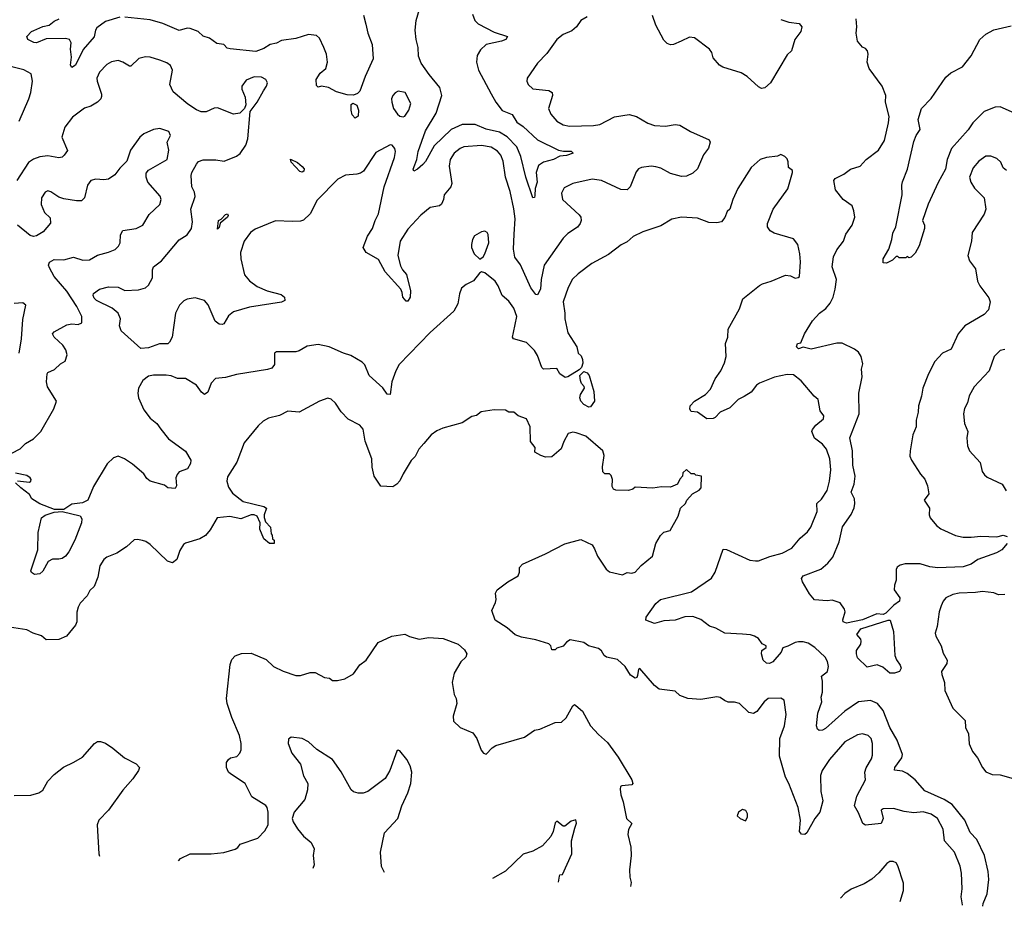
# Model space of a CAD drawing. Extents: x 1690054 to 1842981, y 782881 to 914114.
# Tile 437 of 656: x 1786840 to 1792991, y 785496 to 791040. Entities that reach past the tile are written whole.
import ezdxf

# ---------------------------------------------------------------- set-up
doc = ezdxf.new("R2010")
doc.units = 0

msp = doc.modelspace()

# ---------------------------------------------------------------- linework, layer by layer
at = {"layer": '0CON10XD'}
for points in [[(1789668.9, 791075), (1789682.9, 791035), (1789705, 791012.9), (1789805, 790962.5), (1789888, 790935), (1789876, 790915), (1789850, 790905), (1789753.3, 790885), (1789717.8, 790852.2), (1789697.1, 790815), (1789694.5, 790775), (1789705.5, 790725), (1789785, 790576), (1789814.3, 790525), (1789855, 790472.5), (1789916.1, 790446.1), (1789945, 790400), (1789985, 790372.2), (1790075, 790288.5), (1790205, 790224), (1790237.7, 790217.7), (1790285, 790217.5), (1790297.5, 790205), (1790255, 790191.2), (1790215, 790186.7), (1790175, 790165.6), (1790111.2, 790148.8), (1790082, 790128), (1790065.6, 790085), (1790072.1, 790025), (1790060, 789985), (1790058.9, 789941.1), (1790055, 789928.8), (1790045, 789926.2), (1790002.9, 790055), (1789971.3, 790185), (1789946.2, 790245), (1789885, 790307.2), (1789837.2, 790337.2), (1789755, 790355.5), (1789685, 790385.2), (1789605, 790384.2), (1789535, 790353.5), (1789428.7, 790251.3), (1789375, 790152.5), (1789359.2, 790135), (1789326, 790105), (1789303, 790093), (1789298.8, 790105), (1789308, 790132), (1789320.9, 790165), (1789328.8, 790215), (1789375.5, 790345), (1789442, 790455), (1789476.4, 790565), (1789464.8, 790614.8), (1789397.4, 790697.4), (1789348.9, 790768.9), (1789330.8, 790810.8), (1789330, 790865), (1789316.7, 790915), (1789311, 790975), (1789317.6, 791035), (1789337.3, 791105)], [(1787465, 791054.6), (1787375, 791027.5), (1787322.1, 790987.9), (1787313.8, 790975), (1787305, 790932.5), (1787236.7, 790853.3), (1787189.2, 790755), (1787165, 790740), (1787156.7, 790755), (1787164.3, 790805), (1787158.1, 790855), (1787162, 790895), (1787150, 790915), (1787125, 790922.5), (1787005, 790919.4), (1786945, 790894.6), (1786927.4, 790897.4), (1786890, 790915), (1786883.3, 790935), (1786912.5, 790965), (1786928.6, 790971.4), (1786985, 790996.5), (1787024.5, 791005.5), (1787055, 791030), (1787086.2, 791045)], [(1788987.6, 791067.6), (1789002.7, 791012.7), (1789014.5, 790955), (1789040.8, 790885), (1789048.5, 790795), (1788997.9, 790685), (1788965, 790593.3), (1788950.9, 790579.1), (1788925, 790567.8), (1788885, 790569.5), (1788819.2, 790589.2), (1788768.8, 790615), (1788725.8, 790624.2), (1788705, 790617.5), (1788695, 790627.5), (1788692.3, 790665), (1788716.4, 790705), (1788753.3, 790735), (1788762.1, 790775), (1788755.5, 790825), (1788740.5, 790865), (1788713.7, 790923.7), (1788695, 790940.6), (1788645, 790946.2), (1788565, 790921.5), (1788475, 790910.6), (1788445, 790892.1), (1788405, 790884.1), (1788365, 790860.3), (1788315, 790841.1), (1788155, 790858), (1788135, 790862.5), (1788115, 790884), (1788071.7, 790891.7), (1788025.6, 790925), (1787986.3, 790936.3), (1787954.2, 790965), (1787905.2, 790985.2), (1787885, 790986.8), (1787835, 790973.2), (1787734, 791015), (1787655, 791039.3), (1787496.3, 791056.3)], [(1790385, 791056.7), (1790345, 791034), (1790317.5, 790995), (1790289.1, 790970.9), (1790235, 790947.1), (1790195, 790915.8), (1790132.4, 790827.6), (1790075, 790768), (1790011.2, 790675), (1790008.8, 790655), (1790016, 790635), (1790045, 790607.5), (1790145, 790598.1), (1790166, 790585), (1790168.9, 790565), (1790144.4, 790485), (1790158.9, 790448.9), (1790194.6, 790404.6), (1790235, 790382.5), (1790275, 790373.8), (1790425, 790377.9), (1790465, 790385.4), (1790555, 790433.2), (1790647.1, 790447.1), (1790694, 790434), (1790765, 790393.6), (1790805, 790379.1), (1790875, 790374.4), (1790935, 790385.4), (1790965, 790380.6), (1791030.7, 790340.7), (1791147.7, 790287.7), (1791153.3, 790275), (1791142.7, 790237.3), (1791112, 790195), (1791075, 790106.7), (1791045, 790080), (1791005, 790062.5), (1790975, 790059.5), (1790905, 790078.2), (1790845, 790112.5), (1790815, 790120.5), (1790785, 790124.5), (1790724.5, 790115.5), (1790705, 790107.5), (1790690.6, 790089.4), (1790654.2, 789995), (1790634.4, 789975.6), (1790595, 789978.2), (1790475, 790033.6), (1790417.2, 790042.8), (1790295, 790015.5), (1790242.2, 789987.8), (1790225.7, 789955), (1790230, 789915), (1790335, 789820), (1790345.7, 789805), (1790348.1, 789785), (1790341.9, 789765), (1790325, 789742.5), (1790265, 789703.1), (1790235, 789673.1), (1790116.8, 789505), (1790096.7, 789415), (1790093.1, 789355), (1790075, 789318.8), (1790065, 789322), (1790033.7, 789363.7), (1789967.8, 789507.8), (1789933.6, 789555), (1789924.6, 789605), (1789929.8, 789699.8), (1789935.9, 789795), (1789927.6, 789857.6), (1789903.4, 789965), (1789874.7, 790055), (1789859.7, 790155), (1789845, 790192.9), (1789825, 790217.5), (1789785, 790242.5), (1789725, 790253.5), (1789615, 790244.5), (1789592.5, 790235), (1789554.3, 790205), (1789530, 790165), (1789523.2, 790123.2), (1789540, 790015), (1789534, 789995), (1789492, 789945), (1789488.1, 789915), (1789474.5, 789885.5), (1789463.4, 789876.6), (1789404.6, 789865.4), (1789345, 789816.9), (1789265, 789730), (1789217.3, 789655), (1789202.7, 789565), (1789219.2, 789500.8)], [(1791595, 791041.2), (1791645, 791023.8), (1791710, 791015), (1791726.7, 790995), (1791720, 790965), (1791683.3, 790915), (1791662.5, 790845), (1791635, 790820), (1791530, 790645), (1791495, 790614), (1791475, 790610), (1791455, 790620), (1791384.6, 790684.6), (1791347.9, 790707.9), (1791232.7, 790742.7), (1791212.5, 790755), (1791171.7, 790801.7), (1791163.3, 790835), (1791150, 790855), (1791055, 790926.2), (1791025, 790930), (1790972.5, 790905), (1790925, 790884), (1790905, 790882), (1790885, 790890), (1790865, 790912), (1790813.5, 791005), (1790793.6, 791065)], [(1793010, 787765), (1792975, 787726.2), (1792943.2, 787706.8), (1792825, 787664.2), (1792785, 787635.7), (1792735, 787620), (1792575, 787612.2), (1792525, 787618.1), (1792465, 787637.7), (1792372, 787638), (1792340, 787630), (1792322.6, 787617.4), (1792315, 787602.5), (1792315.8, 787535), (1792305.6, 787504.4), (1792303.1, 787475), (1792338, 787425), (1792337.1, 787405), (1792301, 787379), (1792251.7, 787328.3), (1792235, 787321.5), (1792195, 787325.6), (1792105, 787287.1), (1792005, 787267.5), (1791984.2, 787275), (1791982.4, 787287.6), (1791997.7, 787337.7), (1791993.8, 787355), (1791965, 787393.3), (1791915, 787410.8), (1791885, 787407.1), (1791805, 787412.9), (1791775, 787449.5), (1791729.4, 787525), (1791724.1, 787545.9), (1791735, 787563.3), (1791845.5, 787604.5), (1791888.3, 787641.7), (1791919.7, 787680.3), (1791958.7, 787775), (1791980.2, 787869.8), (1792034.6, 787945.4), (1792052.4, 787987.6), (1792057.9, 788015), (1792055.4, 788045), (1792035.4, 788085.4), (1792054, 788136), (1792060, 788185), (1792044.7, 788255), (1792042.7, 788345), (1792026.9, 788425), (1792085.4, 788575), (1792081.9, 788705), (1792102.6, 788807.4), (1792098.6, 788855), (1792107.2, 788887.2), (1792096.5, 788935), (1792080.2, 788960.2), (1792055, 788980.9), (1791977.7, 789017.7), (1791945, 789017.3), (1791785, 788979.5), (1791735, 788992.5), (1791705, 788982.5), (1791692.5, 788995), (1791700, 789015), (1791720, 789020), (1791742.5, 789075), (1791792.6, 789157.4), (1791837.5, 789205), (1791876.8, 789233.2), (1791903.1, 789266.9), (1791922.7, 789305), (1791934.7, 789355.3), (1791942.7, 789415), (1791915.2, 789495), (1791923.7, 789556.3), (1791945, 789600.8), (1791985.5, 789654.5), (1792001.3, 789698.7), (1792040.8, 789755), (1792056.9, 789805), (1792051.4, 789845), (1792040, 789875), (1791985, 789916.5), (1791935.6, 789975), (1791927.1, 790035), (1791935, 790047.1), (1791988.8, 790075), (1792030, 790105), (1792090, 790125), (1792128.8, 790165), (1792205, 790224.2), (1792243.1, 790285), (1792268.5, 790395), (1792271.4, 790435), (1792248.6, 790525), (1792252, 790565), (1792228.6, 790625), (1792147.1, 790735), (1792134.4, 790775), (1792140, 790825), (1792135.8, 790845.8), (1792125, 790860), (1792105, 790867.5), (1792073.8, 790905), (1792066.2, 790955), (1792070.8, 790995), (1792066.7, 791045)], [(1793091.7, 790438.3), (1792965.9, 790494.1), (1792935, 790492.5), (1792866.2, 790465), (1792795.5, 790395), (1792765, 790350.8), (1792661.5, 790235), (1792634.5, 790165), (1792623.9, 790105), (1792577.6, 790022.4), (1792516.2, 789886.2), (1792480, 789785), (1792492.5, 789755), (1792493.3, 789735), (1792460, 789625), (1792435, 789580), (1792410, 789555), (1792395, 789550), (1792385, 789560), (1792375, 789550), (1792335, 789550), (1792325, 789560), (1792315, 789560), (1792293, 789537), (1792255, 789517.5), (1792235, 789520), (1792233.8, 789543.8), (1792270, 789605), (1792289.2, 789665), (1792294.2, 789705), (1792312.5, 789745), (1792353.8, 789945), (1792350, 790005), (1792354.3, 790025.7), (1792385.6, 790105), (1792425, 790278.8), (1792440, 790315), (1792466.3, 790353.7), (1792452.7, 790415), (1792473.3, 790485), (1792535, 790546.8), (1792625, 790680.8), (1792657.5, 790707.5), (1792729.2, 790745), (1792785, 790813.8), (1792837.5, 790915), (1792875, 790949.2), (1792925, 790975.8), (1793035, 791000.8)], [(1789219.2, 789500.8), (1789232.2, 789475), (1789256.8, 789446.8), (1789282.2, 789345), (1789279.2, 789305), (1789265, 789280), (1789255, 789280), (1789233.3, 789305), (1789230, 789335), (1789220, 789355), (1789123.7, 789463.7), (1789080.5, 789540.5), (1789004, 789585), (1788985.8, 789615), (1789012.9, 789687.1), (1789044.6, 789735), (1789060.7, 789785), (1789081.6, 789825), (1789116.5, 789995), (1789181.5, 790178.5), (1789187.1, 790215), (1789183.9, 790233.9), (1789166.1, 790256.1), (1789155, 790256.7), (1789065, 790209.2), (1788987, 790093), (1788969.8, 790080.2), (1788945.4, 790074.6), (1788875, 790068.1), (1788828, 790042), (1788698.5, 789911.5), (1788654.6, 789825.4), (1788613, 789787), (1788595, 789779.5), (1788545, 789777.3), (1788438.6, 789781.4), (1788310.7, 789729.3), (1788281.2, 789708.8), (1788241.5, 789655), (1788219.5, 789585), (1788220.5, 789545), (1788244.5, 789445), (1788275, 789408.1), (1788322.4, 789372.4), (1788385, 789344.5), (1788472.4, 789322.4), (1788494, 789305), (1788496.2, 789285), (1788475, 789273.1), (1788275, 789241.8), (1788175, 789213.1), (1788145, 789187.5), (1788115, 789138.8), (1788105, 789133.8), (1788085, 789135.8), (1788060, 789155), (1788017.4, 789257.4), (1787995, 789284.4), (1787935, 789300.9), (1787885, 789292.1), (1787865, 789281.8), (1787838.8, 789255), (1787813.1, 789205), (1787791.4, 789055), (1787776.6, 789023.4), (1787765, 789014.2), (1787712.2, 789012.2), (1787645, 788988.4), (1787596.3, 788983.7), (1787473, 789095), (1787463.1, 789125), (1787468.6, 789168.6), (1787455.4, 789205.4), (1787416.6, 789236.6), (1787320, 789285), (1787305, 789298.6), (1787298.1, 789315), (1787301.5, 789328.5), (1787337.5, 789355), (1787395, 789370.6), (1787455, 789367.1), (1787496, 789346), (1787581.1, 789351.1), (1787625, 789363.5), (1787645, 789380.6), (1787668.9, 789425), (1787669.5, 789475), (1787675.7, 789495), (1787725, 789532.9), (1787835.7, 789664.3), (1787885.8, 789694.2), (1787912.1, 789735), (1787918.6, 789775), (1787909.2, 789855), (1787935.3, 789935.3), (1787931.1, 789961.1), (1787915.4, 789995), (1787911.9, 790065), (1787915.5, 790085), (1787943.8, 790136.2), (1787957.4, 790152.6), (1787985.5, 790164.5), (1788065, 790163.5), (1788117.5, 790155), (1788193.6, 790186.4), (1788217.2, 790202.8), (1788252.5, 790255), (1788265.6, 790295), (1788278.8, 790465), (1788324.2, 790525), (1788363.8, 790595), (1788382.5, 790625), (1788387.5, 790645), (1788377.5, 790665), (1788351.2, 790681.2), (1788305, 790682.5), (1788255, 790661.4), (1788227.7, 790625), (1788226.9, 790605), (1788248.1, 790555), (1788251.7, 790508.3), (1788243.3, 790485), (1788215, 790456.2), (1788175, 790450), (1788075, 790488.1), (1788055, 790485.6), (1788005, 790463.8), (1787974, 790464), (1787945, 790475.6), (1787891.1, 790511.1), (1787799.1, 790589.1), (1787778.2, 790635), (1787794, 790724), (1787782.7, 790752.7), (1787759.3, 790769.3), (1787715, 790787.1), (1787655.5, 790805.5), (1787625, 790808.6), (1787583.5, 790796.5), (1787535, 790748.8), (1787525, 790748.8), (1787485, 790774), (1787455, 790784.3), (1787413.4, 790776.6), (1787385, 790759.2), (1787338.6, 790711.4), (1787321.9, 790675), (1787323.1, 790655), (1787351.2, 790575), (1787350.5, 790559.5), (1787345.8, 790544.2), (1787326.2, 790525), (1787285, 790498.5), (1787244.2, 790485.8), (1787169.8, 790430.2), (1787121.6, 790368.4), (1787103.5, 790305), (1787138.8, 790221.2), (1787117.7, 790192.3), (1787105, 790181.2), (1787085, 790175.8), (1787015, 790188.2), (1786965, 790182.7), (1786925, 790167.3), (1786895, 790147.3), (1786822.2, 790035)], [(1786837.3, 790405), (1786897.7, 790545), (1786909.2, 790585), (1786919.4, 790655), (1786911.7, 790701.7), (1786865, 790725.5), (1786725, 790762.5)], [(1789235, 790433.3), (1789245, 790436.7), (1789271.2, 790475), (1789284, 790515), (1789247.5, 790585), (1789205, 790593.3), (1789185, 790583.3), (1789171.2, 790565), (1789162, 790545), (1789164, 790525), (1789176, 790485), (1789199.5, 790449.5), (1789215, 790436.2), (1789235, 790433.3)], [(1788935, 790423.8), (1788917.5, 790445), (1788910, 790475), (1788910, 790510), (1788921.2, 790518.8), (1788945, 790506.2), (1788955.6, 790475), (1788953.6, 790436.4), (1788935, 790423.8)], [(1786789.7, 788330.3), (1786843.6, 788356.4), (1786875, 788390), (1786925, 788420), (1786970.8, 788465), (1787052.5, 788607.5), (1787068.6, 788655), (1787012.6, 788745), (1787007.5, 788775), (1787010.4, 788825), (1787015.7, 788835), (1787056.4, 788853.6), (1787095, 788888.6), (1787124.5, 788905.5), (1787136.3, 788943.7), (1787128.2, 788975), (1787109.6, 789005), (1787054.5, 789055), (1787045.6, 789075), (1787055, 789088.5), (1787135, 789131.2), (1787165, 789137.3), (1787205, 789133.1), (1787228, 789145), (1787228.5, 789185), (1787197, 789247), (1787135, 789342.9), (1787055.4, 789435), (1787025, 789488.8), (1787020.5, 789505), (1787025, 789523.8), (1787055, 789540.9), (1787115, 789538.5), (1787175, 789554.3), (1787234.3, 789535.7), (1787275, 789539.4), (1787325, 789567.3), (1787395, 789585.5), (1787436.2, 789603.8), (1787457.2, 789622.8), (1787466.7, 789645), (1787468.6, 789695), (1787485, 789722), (1787566.6, 789733.4), (1787609.2, 789755), (1787647.7, 789822.3), (1787714.2, 789885), (1787724.2, 789915), (1787716.4, 789936.4), (1787640.8, 790025), (1787629.2, 790055), (1787629.5, 790080.5), (1787645, 790098.8), (1787760, 790165), (1787772.2, 790225), (1787760, 790275), (1787781.4, 790315), (1787771.1, 790341.1), (1787715, 790359.4), (1787675, 790354.2), (1787615, 790327.1), (1787590.6, 790305), (1787532.2, 790225), (1787508.6, 790155), (1787465, 790111.9), (1787435, 790070.5), (1787395, 790043.5), (1787365, 790039.1), (1787315, 790043.3), (1787285, 790034.2), (1787264.2, 790005), (1787244.5, 789925.5), (1787225, 789907.5), (1787195, 789906.7), (1787115, 789919.5), (1787085, 789929.4), (1787035, 789964.2), (1787015, 789969.2), (1786998.7, 789961.3), (1786976.7, 789925), (1786974.4, 789885), (1786995.6, 789835), (1787030.5, 789800.5), (1787031.9, 789768.1), (1786986.1, 789713.9), (1786945, 789687.8), (1786925, 789684.4), (1786905, 789691.1), (1786825, 789755.5)], [(1791365.3, 788684.7), (1791329.4, 788665), (1791276.9, 788613.1), (1791216, 788585), (1791185, 788552), (1791173, 788547), (1791132.5, 788545), (1791075, 788586.5), (1791035, 788590), (1791026.7, 788605), (1791028.8, 788625), (1791055, 788654.2), (1791125, 788696.9), (1791155, 788729.4), (1791185.4, 788794.6), (1791220.6, 788845), (1791243.1, 788895), (1791252.9, 788935), (1791248.8, 789015), (1791263.3, 789055), (1791266, 789105), (1791337.7, 789232.3), (1791357.5, 789295), (1791461.2, 789378.8), (1791481.2, 789388.8), (1791535.5, 789404.5), (1791625, 789442), (1791655, 789437.5), (1791685, 789424), (1791703.1, 789426.9), (1791712, 789435), (1791718.9, 789525), (1791714.2, 789575), (1791700.6, 789635), (1791675, 789669.4), (1791553.3, 789705), (1791529.4, 789719.4), (1791511.2, 789745), (1791510.8, 789765), (1791547.8, 789855), (1791638.6, 789981.4), (1791667.5, 790085), (1791667.5, 790097.5), (1791642.5, 790115), (1791641.7, 790151.7), (1791635, 790170), (1791620, 790185), (1791595, 790196.7), (1791573.3, 790186.7), (1791505, 790178.8), (1791465, 790166), (1791410, 790115), (1791326, 789985), (1791294.2, 789915), (1791276, 789855), (1791260, 789840), (1791245, 789802.5), (1791223.6, 789776.4), (1791195, 789770), (1791145, 789772), (1791075, 789798), (1790975, 789805.8), (1790915, 789792), (1790845, 789750), (1790733.3, 789713.3), (1790673.3, 789685), (1790635, 789650), (1790597.9, 789632.1), (1790517.6, 789572.4), (1790415, 789515.7), (1790328.3, 789451.7), (1790293.4, 789416.6), (1790266.9, 789365), (1790234.4, 789275), (1790245.7, 789205), (1790245, 789170), (1790265, 789081.2), (1790321.1, 788995), (1790328.8, 788955), (1790347.4, 788937.4), (1790356.7, 788915), (1790357.7, 788892.3), (1790350, 788865), (1790335, 788850), (1790265, 788806.7), (1790247.7, 788802.3), (1790215, 788825.7), (1790195, 788858), (1790111.2, 788855), (1790101.1, 788865), (1790075, 788941.2), (1790055, 788971.2), (1790005, 789021.9), (1789924.4, 789044.4), (1789919.2, 789055), (1789924.3, 789084.3), (1789946.2, 789185), (1789926.9, 789236.9), (1789895, 789280), (1789853.8, 789315), (1789830, 789375), (1789810, 789405), (1789745, 789457.5), (1789725, 789462.5), (1789712.5, 789455), (1789673.9, 789406.1), (1789630, 789385), (1789599.5, 789360.5), (1789586.7, 789325), (1789577.3, 789262.7), (1789552.7, 789217.3), (1789405, 789083.3), (1789211.5, 788885), (1789188.9, 788845), (1789164.4, 788775), (1789153.8, 788696.2), (1789135, 788698.8), (1789107.9, 788737.9), (1789023.1, 788815), (1788995, 788882.5), (1788979.5, 788899.5), (1788909.5, 788939.5), (1788862.5, 788955), (1788774.1, 788994.1), (1788705, 789008), (1788635, 788999.2), (1788585, 788969.2), (1788565.8, 788964.2), (1788445, 788962.5), (1788432.5, 788955), (1788432, 788885), (1788415, 788862), (1788387.4, 788852.6), (1788195, 788822.5), (1788125, 788802), (1788062.7, 788797.3), (1788035, 788766.7), (1788015, 788711.2), (1787995, 788696), (1787975, 788710), (1787945, 788755.6), (1787875, 788796.4), (1787825, 788795.6), (1787785, 788812.7), (1787755, 788817.1), (1787675, 788818), (1787645, 788811.2), (1787608.8, 788785), (1787581.2, 788735), (1787577.5, 788705), (1787581.9, 788675), (1787615, 788601.4), (1787655, 788549.4), (1787696.9, 788515), (1787720.6, 788480.6), (1787769.2, 788419.2), (1787875, 788342.9), (1787909.4, 788285), (1787906.9, 788265), (1787888.3, 788231.7), (1787836.7, 788213.3), (1787823, 788197), (1787815.8, 788175), (1787819.2, 788125), (1787811.2, 788108.8), (1787765, 788113.5), (1787745, 788128.6), (1787654.2, 788155), (1787635, 788170.6), (1787615, 788201.1), (1787545, 788261.1), (1787495, 788294.2), (1787455, 788310), (1787425, 788300), (1787386.4, 788263.6), (1787299.8, 788120.2), (1787265, 788035.6), (1787231.1, 788018.9), (1787165, 788011.2), (1787115, 787976.7), (1787057, 787977), (1786965, 788012.5), (1786916, 788045), (1786900.5, 788070.5), (1786846.2, 788113.8), (1786813.3, 788145)], [(1788605, 790087.5), (1788590, 790090), (1788535, 790150), (1788531.7, 790168.3), (1788576.1, 790146.1), (1788605, 790122.5), (1788616.4, 790106.4), (1788615, 790093.3), (1788605, 790087.5)], [(1793005, 790096.7), (1792983.9, 790113.9), (1792968.8, 790148.8), (1792945, 790172), (1792906.6, 790186.6), (1792875, 790187.5), (1792831.4, 790155), (1792796.6, 790113.4), (1792774.3, 790055), (1792782.5, 790025), (1792805, 789986.2), (1792865.8, 789925), (1792875.8, 789855), (1792865.6, 789824.4), (1792790.3, 789709.7), (1792786.5, 789655), (1792764.2, 789565), (1792773, 789533), (1792811.7, 789481.7), (1792824.4, 789404.4), (1792839.2, 789375), (1792895, 789301.2), (1792903.5, 789275), (1792893.3, 789226.7), (1792865, 789196.7), (1792743.8, 789125), (1792702, 789075), (1792660, 788980), (1792605, 788954.3), (1792556.7, 788903.3), (1792516.9, 788825), (1792483.1, 788736.9), (1792474.5, 788685), (1792455.4, 788624.6), (1792453.3, 788585), (1792440, 788535), (1792439.6, 788495), (1792420, 788445), (1792403.3, 788343.3)], [(1788075, 789730), (1788082.5, 789785), (1788098.3, 789791.7), (1788125, 789822.5), (1788137, 789827), (1788142.5, 789815), (1788137.5, 789805), (1788091.7, 789768.3), (1788085, 789740), (1788075, 789730)], [(1789715, 789542.5), (1789735, 789557.5), (1789746, 789575), (1789770, 789645), (1789767.3, 789697.3), (1789759.5, 789709.5), (1789745, 789716.7), (1789725, 789713.8), (1789681.7, 789688.3), (1789668.8, 789665), (1789663.3, 789635), (1789663.3, 789615), (1789678.8, 789575), (1789715, 789542.5)], [(1786835.7, 788955), (1786851.1, 789045), (1786858.9, 789165), (1786877.5, 789255), (1786860, 789270), (1786805, 789266)], [(1792995, 788977.5), (1792965, 788972.5), (1792927.5, 788935), (1792896.6, 788843.4), (1792802.5, 788745), (1792772.4, 788687.6), (1792762, 788645), (1792741.7, 788608.3), (1792735.8, 788575), (1792742.2, 788515), (1792762.5, 788465), (1792757.5, 788425), (1792760.8, 788375), (1792773.2, 788343.2), (1792840.7, 788270.7), (1792853.8, 788215), (1792866.7, 788195), (1792885, 788180), (1792977.5, 788135), (1793002.5, 788095)], [(1790395, 788616.7), (1790365, 788634), (1790346, 788655), (1790339.2, 788675), (1790344.1, 788695.9), (1790367.5, 788735), (1790367, 788747), (1790350, 788765), (1790343, 788783), (1790340, 788815), (1790365, 788840), (1790385, 788832.5), (1790398, 788815), (1790425.8, 788714.2), (1790430, 788655), (1790405, 788620), (1790395, 788616.7)], [(1792856.5, 785496.5), (1792859.6, 785515), (1792883.8, 785575), (1792893.9, 785665), (1792890.8, 785715), (1792868.4, 785815), (1792818.9, 785915), (1792778.1, 785958.1), (1792744.3, 786035), (1792665, 786132.2), (1792614.5, 786164.5), (1792495, 786218.2), (1792435, 786287.9), (1792385, 786327.3), (1792355, 786340.8), (1792305, 786346.7), (1792306.4, 786365), (1792351.1, 786425), (1792354.5, 786445), (1792321.8, 786535), (1792275.2, 786615), (1792235, 786720), (1792199.6, 786765), (1792155, 786783.4), (1792080, 786775), (1791995, 786717.5), (1791875, 786608.9), (1791855, 786596.9), (1791835, 786596), (1791824.5, 786604.5), (1791818.5, 786625), (1791826.9, 786705), (1791850.4, 786775), (1791847.3, 786805), (1791855.4, 786835), (1791856.2, 786905), (1791848.8, 786935), (1791885.6, 786964.4), (1791892.5, 786995), (1791887.3, 787027.3), (1791872, 787055), (1791808, 787115), (1791765, 787140.8), (1791735, 787150.8), (1791705, 787150), (1791683.6, 787146.4), (1791637.9, 787122.1), (1791607, 787113), (1791597.5, 787085), (1791545, 787024.3), (1791525, 787014.4), (1791505, 787015.8), (1791485.5, 787035.5), (1791474.5, 787075.5), (1791475.8, 787095), (1791502.5, 787115), (1791502.5, 787125), (1791477.4, 787137.4), (1791455, 787170.8), (1791431.2, 787185), (1791405, 787194.4), (1791355, 787197.5), (1791245, 787204.2), (1791188.8, 787235), (1791148.7, 787248.7), (1791095, 787289.5), (1791045, 787308.2), (1790995, 787306.5), (1790934.6, 787285.4), (1790865, 787281.8), (1790805, 787265.7), (1790752.5, 787285), (1790753.8, 787305), (1790815, 787390), (1790843.3, 787415), (1791037.8, 787462.2), (1791161.1, 787548.9), (1791184.5, 787585.5), (1791235, 787730), (1791255, 787727.5), (1791401.2, 787661.2), (1791435.9, 787655.9), (1791455, 787657.1), (1791525.9, 787684.1), (1791604.2, 787704.2), (1791664.7, 787735.3), (1791715, 787798.6), (1791761.2, 787838.8), (1791782.9, 787867.1), (1791822, 787965), (1791819.2, 788015), (1791848.8, 788041.2), (1791883.8, 788096.2), (1791898.8, 788155), (1791906.8, 788225), (1791901.8, 788295), (1791881.1, 788355), (1791854.4, 788385), (1791805, 788423.6), (1791789.1, 788465), (1791792.1, 788477.9), (1791814.3, 788505), (1791861.4, 788545), (1791862.7, 788562.7), (1791841.4, 788595), (1791827.5, 788665), (1791802.5, 788685), (1791722.1, 788782.1), (1791675, 788818.6), (1791635, 788822.5), (1791555, 788804.6), (1791462.2, 788767.8), (1791444, 788755), (1791409.4, 788710.6), (1791365.3, 788684.7)], [(1792729.4, 785503.7), (1792729.6, 785505), (1792722.5, 785555), (1792728.2, 785605), (1792724.3, 785704.3), (1792715, 785747.5), (1792680.9, 785835), (1792618.2, 785905), (1792609.2, 785979.2), (1792573.1, 786045), (1792535, 786072.5), (1792485, 786087.5), (1792425, 786080.5), (1792365, 786090), (1792299.1, 786109.1), (1792234.5, 786105.5), (1792222.7, 786097.3), (1792234.6, 786045), (1792221.9, 786015), (1792125, 786004.5), (1792106.9, 786015), (1792080.4, 786080.4), (1792054.4, 786125), (1792070.5, 786185), (1792123.4, 786286.6), (1792120.4, 786335), (1792127.3, 786362.7), (1792161.4, 786418.6), (1792168.3, 786441.7), (1792168.1, 786515), (1792160, 786545), (1792140, 786565), (1792105, 786574.3), (1792075, 786569.4), (1791995, 786525.6), (1791899.2, 786415), (1791852.9, 786345), (1791843.5, 786315), (1791845.6, 786215), (1791856.5, 786155), (1791839.4, 786085), (1791808, 786045), (1791758, 785955), (1791745, 785946), (1791725, 785948), (1791712.5, 785965), (1791718.9, 786035), (1791703.5, 786115), (1791645.4, 786265.4), (1791623.9, 786303.9), (1791587.3, 786435), (1791589.5, 786545), (1791618.9, 786625), (1791629.1, 786695), (1791615.7, 786785.7), (1791595, 786798.8), (1791515, 786795.7), (1791491.9, 786775), (1791445, 786713.8), (1791425, 786702), (1791395, 786708.8), (1791337.5, 786765), (1791305, 786773.8), (1791265, 786773.8), (1791242.9, 786782.9), (1791215, 786801.2), (1791195, 786806.2), (1791095, 786788.8), (1791015, 786796.2), (1790964.2, 786814.2), (1790935, 786841.2), (1790834.2, 786854.2), (1790805, 786876.2), (1790715, 786982.5), (1790705, 786980), (1790700.5, 786939.5), (1790695, 786927.5), (1790685, 786923.8), (1790655, 786942.5), (1790622.9, 786995), (1790575, 787040), (1790505, 787053.3), (1790491.2, 787065), (1790475, 787093.8), (1790455, 787109.2), (1790394.1, 787124.1), (1790365, 787146.2), (1790278.3, 787161.7), (1790255, 787147.5), (1790235, 787122.5), (1790195, 787110), (1790185, 787100), (1790165, 787100), (1790157.5, 787125), (1790145, 787136.7), (1790065, 787163.3), (1789975, 787178.8), (1789934.2, 787194.2), (1789885, 787237.5), (1789810, 787285), (1789790, 787345), (1789812.5, 787395), (1789816.7, 787415), (1789812.5, 787455), (1789822.5, 787475), (1789890, 787525), (1789955, 787562.5), (1789962.5, 787585), (1789962.5, 787615), (1789980, 787635), (1790125, 787700), (1790245, 787763.8), (1790345, 787790), (1790415.7, 787755.7), (1790431.7, 787731.7), (1790448.6, 787685), (1790503.8, 787605), (1790525, 787588), (1790605, 787570), (1790635, 787583.3), (1790665, 787580), (1790685, 787586.2), (1790721.7, 787628.3), (1790793.3, 787685), (1790814.1, 787765.9), (1790843.3, 787815), (1790865, 787836.7), (1790903, 787847), (1790953.3, 787935), (1790967.5, 787985), (1791000, 788015), (1791007.5, 788035), (1791042.5, 788075), (1791085, 788097.5), (1791097, 788113), (1791100, 788185), (1791063, 788193), (1791055, 788200), (1791035, 788200), (1791005, 788227.5), (1790983, 788207), (1790980, 788185), (1790963, 788167), (1790950, 788135), (1790905, 788116.7), (1790849.3, 788119.3), (1790795, 788111.2), (1790685, 788117.5), (1790670, 788105), (1790643.6, 788096.4), (1790565, 788097.5), (1790550, 788105), (1790540.7, 788120.7), (1790542.5, 788165), (1790535, 788190), (1790525, 788200), (1790495, 788200), (1790483.6, 788213.6), (1790480, 788245), (1790491.2, 788315), (1790483.6, 788343.6), (1790376.7, 788435), (1790317, 788457), (1790295, 788461.2), (1790267, 788453), (1790238.3, 788401.7), (1790222.3, 788357.7), (1790163.6, 788306.4), (1790125, 788304), (1790095, 788314.2), (1790057.5, 788335), (1790060, 788365), (1790031.7, 788401.7), (1790028, 788495), (1790006.2, 788545), (1789953, 788563), (1789925.9, 788585.9), (1789895, 788586.7), (1789875, 788598.8), (1789805, 788601.2), (1789722.7, 788587.3), (1789694.1, 788565.9), (1789665, 788558), (1789605, 788518.8), (1789483.6, 788486.4), (1789445, 788470), (1789410, 788445), (1789365, 788390), (1789333.3, 788355), (1789310.5, 788309.5), (1789285.9, 788284.1), (1789235, 788200), (1789215, 788156.7), (1789195, 788136.2), (1789170.7, 788119.3), (1789095, 788123.3), (1789053.3, 788185), (1789041.2, 788241.2), (1789040.6, 788295), (1788997.3, 788405), (1788985, 788480), (1788965, 788503.8), (1788891.7, 788541.7), (1788848.3, 788588.3), (1788811.7, 788641.7), (1788785, 788666.7), (1788765, 788673.8), (1788712.5, 788655), (1788585, 788586.2), (1788515, 788592), (1788462.5, 788565), (1788395, 788548), (1788360.9, 788529.1), (1788329.7, 788500.3), (1788242, 788395), (1788197.1, 788272.9), (1788137.7, 788182.3), (1788134.4, 788155), (1788145, 788116.7), (1788168.8, 788078.8), (1788235, 788028), (1788365, 787995.8), (1788382.5, 787985), (1788367.5, 787945), (1788367, 787927), (1788375, 787900), (1788407, 787867), (1788410, 787825), (1788417, 787817), (1788420, 787795), (1788430, 787785), (1788430, 787765), (1788400, 787765), (1788365, 787793.3), (1788340, 787855), (1788342.5, 787895), (1788322.5, 787935), (1788303.6, 787943.6), (1788285, 787943.3), (1788221.7, 787918.3), (1788152.7, 787932.7), (1788073.3, 787925), (1788028.9, 787851.1), (1788000, 787815), (1787965, 787794.5), (1787875, 787767.1), (1787862.4, 787757.6), (1787839.3, 787720.7), (1787822, 787665), (1787795, 787643.8), (1787763.3, 787655), (1787655, 787758.8), (1787627.7, 787777.7), (1787606.4, 787783.6), (1787575, 787790), (1787555, 787787.5), (1787507.5, 787745), (1787445.7, 787704.3), (1787385, 787680), (1787365.7, 787664.3), (1787340.6, 787625), (1787327.1, 787555), (1787305, 787496.2), (1787278, 787472), (1787262.1, 787437.9), (1787217.7, 787392.3), (1787205, 787367.5), (1787195.8, 787335), (1787195.8, 787275), (1787188, 787255), (1787131.2, 787185), (1787085, 787165.6), (1787005, 787163.2), (1786975, 787187.1), (1786924.5, 787204.5), (1786885, 787225.8), (1786775, 787242.2)], [(1792403.3, 788343.3), (1792401.4, 788311.4), (1792411.5, 788285), (1792467.5, 788197.5), (1792495, 788166.2), (1792511.4, 788125), (1792520, 788075), (1792490, 788035), (1792524, 787985), (1792522, 787945), (1792528, 787925), (1792567.9, 787877.9), (1792595.6, 787855.6), (1792686.1, 787813.9), (1792734.2, 787804.2), (1792785, 787803.8), (1792845, 787810), (1792943.6, 787806.4), (1792985, 787816.7), (1793008.3, 787808.3)], [(1786825, 788157.5), (1786901.2, 788148.8), (1786910, 788155), (1786911.2, 788165), (1786905, 788176.2), (1786885, 788189.2), (1786813.6, 788203.6)], [(1786931.2, 787571.2), (1786913, 787583), (1786908.8, 787595), (1786952.5, 787725), (1786956.1, 787833.9), (1786976.2, 787925), (1786998.3, 787941.7), (1787055, 787960), (1787105, 787964.2), (1787216.9, 787936.9), (1787228.3, 787918.3), (1787226, 787895), (1787184.3, 787785), (1787146.3, 787713.7), (1787125, 787686), (1787105, 787672), (1787085, 787666), (1787045, 787667.1), (1787017.6, 787652.4), (1786985, 787591.2), (1786965, 787574.2), (1786931.2, 787571.2)], [(1792995, 787446.7), (1792954, 787444), (1792925, 787456.7), (1792855, 787465.8), (1792811.7, 787458.3), (1792710, 787455), (1792670, 787445), (1792626.2, 787425), (1792608.8, 787405), (1792596, 787375), (1792583.2, 787336.8), (1792571.2, 787245), (1792560, 787205), (1792563.8, 787185), (1792597.1, 787125), (1792608.3, 787078.3), (1792634, 787035), (1792632.5, 787015), (1792598.8, 786965), (1792600, 786945), (1792618.1, 786895), (1792620, 786845), (1792668.9, 786735), (1792747.7, 786657.7), (1792749.2, 786615), (1792767.5, 786575), (1792772.4, 786512.4), (1792792.7, 786465), (1792824.4, 786424.4), (1792855, 786364.4), (1792876.5, 786336.5), (1792915, 786321.5), (1792965, 786317.9), (1793075, 786287.5)], [(1792275, 786953.8), (1792231.9, 786991.9), (1792196.7, 787006.7), (1792135, 786992.2), (1792075, 787050.9), (1792066.9, 787075), (1792068.4, 787095), (1792094.7, 787135), (1792097.5, 787155), (1792095, 787166), (1792070.8, 787195), (1792095, 787230.8), (1792265, 787286), (1792277.5, 787285), (1792299.2, 787215), (1792307.5, 787065), (1792317.6, 787037.6), (1792341.4, 787005), (1792346.7, 786985), (1792335.7, 786965), (1792305, 786954.5), (1792275, 786953.8)], [(1787832.6, 785781.4), (1787843.9, 785796.1), (1787905, 785823.8), (1788035, 785823.8), (1788115, 785834), (1788185, 785853.8), (1788202.5, 785865), (1788216.7, 785885), (1788326.8, 785923.2), (1788371.7, 785968.3), (1788391.4, 786005), (1788392.5, 786085), (1788386, 786115), (1788377.3, 786127.3), (1788290.3, 786180.3), (1788247.5, 786265), (1788157.5, 786325), (1788145, 786336.2), (1788130.8, 786365), (1788132, 786395), (1788143.8, 786415), (1788157.5, 786425), (1788195.8, 786434.2), (1788215, 786453.3), (1788224.2, 786475), (1788224.4, 786515), (1788212.3, 786565), (1788165, 786678), (1788135.4, 786765), (1788131.1, 786795), (1788155, 787007.5), (1788165, 787038.8), (1788186.9, 787063.1), (1788225, 787078), (1788285, 787080), (1788379.7, 787039.7), (1788425, 786996), (1788485, 786966), (1788565, 786939.2), (1788595, 786940), (1788655, 786958.8), (1788685, 786958.8), (1788745, 786927.5), (1788775, 786922.5), (1788795, 786907.5), (1788825, 786907.5), (1788871.7, 786918.3), (1788925, 786950), (1788964.1, 787005.9), (1789003.3, 787035), (1789080, 787145), (1789163.8, 787186.2), (1789245, 787198.1), (1789275, 787182.5), (1789335, 787166.2), (1789395, 787176.7), (1789485, 787170), (1789580, 787135), (1789619.5, 787099.5), (1789632.5, 787075), (1789627.5, 787055), (1789596.7, 787025), (1789554.2, 786955), (1789541.2, 786895), (1789555, 786820), (1789566.4, 786796.4), (1789570, 786765), (1789547.5, 786685), (1789550, 786655), (1789592.5, 786615), (1789671.7, 786581.7), (1789696.7, 786545), (1789723.8, 786473.8), (1789737.5, 786455), (1789755, 786448.8), (1789792.2, 786487.8), (1789815, 786501.8), (1789993.3, 786555), (1790055, 786598.8), (1790090, 786605), (1790185, 786646.7), (1790225, 786648.8), (1790253.3, 786675), (1790295, 786750), (1790305, 786757.5), (1790315, 786752.5), (1790356.8, 786716.8), (1790406.2, 786625), (1790455, 786570), (1790511.7, 786521.7), (1790578.7, 786428.7), (1790665, 786286.7), (1790670, 786265), (1790663.8, 786256.2), (1790600.9, 786249.1), (1790593.3, 786245), (1790591.8, 786228.2), (1790595, 786192.5), (1790610, 786150), (1790631.4, 786045), (1790663.3, 786015), (1790642.6, 785977.4), (1790640, 785945), (1790657.3, 785867.3), (1790660.8, 785815), (1790650, 785725), (1790650.7, 785679.3), (1790660, 785645), (1790656, 785621.3)], [(1789118.1, 785708.5), (1789100.6, 785745), (1789094.4, 785835), (1789118.6, 785955), (1789202.5, 786045), (1789227.1, 786125), (1789264, 786205), (1789283.8, 786265), (1789290, 786335), (1789278.8, 786375), (1789258.8, 786415), (1789215, 786468.8), (1789205, 786473.3), (1789195, 786466.7), (1789151.8, 786345), (1789122.2, 786295), (1789015, 786214.3), (1788986.6, 786203.4), (1788955, 786202.9), (1788925, 786213.1), (1788911.1, 786225), (1788847.7, 786337.7), (1788794.7, 786414.7), (1788696, 786476), (1788645, 786525.8), (1788605, 786545.7), (1788535, 786553.3), (1788519.3, 786540.7), (1788516.2, 786515), (1788540, 786455), (1788594.3, 786385), (1788613.3, 786313.3), (1788640, 786265), (1788637.8, 786225), (1788621.1, 786165), (1788553.8, 786085), (1788542.8, 786045), (1788547.7, 786025), (1788575, 785980.5), (1788612, 785935), (1788660, 785895), (1788680, 785855), (1788673.9, 785815), (1788678.9, 785755), (1788671, 785733.9)], [(1786805, 786190), (1786908.3, 786191.7), (1786960, 786205), (1786985, 786222.5), (1787015, 786278.8), (1787055, 786320), (1787114.3, 786365.7), (1787177, 786397), (1787231.2, 786428.8), (1787306.7, 786515), (1787325, 786526.2), (1787345, 786526.2), (1787375, 786516.7), (1787422.5, 786485), (1787495, 786423.8), (1787566.6, 786386.6), (1787588.8, 786365), (1787582.5, 786345), (1787547.3, 786292.7), (1787485, 786223.3), (1787395, 786096.7), (1787334.2, 786035.8), (1787323.8, 786005), (1787334.2, 785824.2), (1787337.7, 785809.5)], [(1791375, 786030), (1791387, 786053), (1791387.5, 786075), (1791376.4, 786096.4), (1791355, 786102.5), (1791330, 786085), (1791323, 786063), (1791340, 786045), (1791375, 786030)], [(1790205.8, 785646.8), (1790212, 785685), (1790215, 785692.5), (1790230, 785695), (1790289, 785825), (1790287.6, 785905), (1790308.4, 785985), (1790317.4, 786017.4), (1790315, 786037.5), (1790285, 786028.9), (1790245, 785996.7), (1790235, 785996.7), (1790195, 786028), (1790185, 786018.8), (1790173.3, 785965), (1790157.6, 785932.4), (1790105, 785874.4), (1790045, 785842), (1789985, 785822), (1789875, 785716), (1789793.5, 785670.2)], [(1792340.7, 785525.7), (1792361.2, 785595), (1792360.7, 785640.7), (1792325, 785750), (1792315, 785767.5), (1792296.1, 785776.1), (1792275, 785776.2), (1792256.7, 785765), (1792206.7, 785705), (1792164, 785666), (1792115, 785636.7), (1792035, 785603.3), (1791995, 785576.7), (1791968.8, 785546.8)]]:
    msp.add_lwpolyline(points, dxfattribs=at)

doc.saveas('drawing.dxf')
